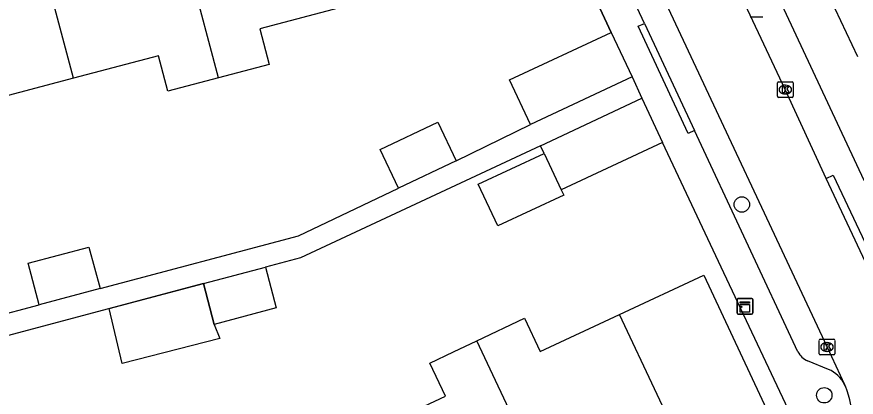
# Model space of a CAD drawing. Extents: x 162880 to 165536, y 384011 to 385179.
# Drawn here: x 163845.3 to 163898.7, y 384340.6 to 384364.8 of the extents above; entities that cross this region are included whole.
import ezdxf

# ---------------------------------------------------------------- set-up
doc = ezdxf.new("R2010")
doc.units = 0
for name, color, linetype in [('IMGEO_Boom', 7, 'Continuous'), ('IMGEO_Kast', 7, 'Continuous'), ('IMGEO_Kolk', 7, 'Continuous'), ('IMGEO_Lichtpunt', 7, 'Continuous'), ('IMGEO_Muur', 7, 'Continuous'), ('IMGEO_Pand', 7, 'Continuous'), ('IMGEO_Pand_vergunning_verleend', 7, 'Continuous'), ('IMGEO_Rijbaan_lokaal_gesloten', 7, 'Continuous'), ('IMGEO_Voetpad_open', 7, 'Continuous')]:
    doc.layers.add(name, color=color, linetype=linetype)

msp = doc.modelspace()

# ---------------------------------------------------------------- linework, layer by layer
at = {"layer": 'IMGEO_Boom'}
for centre in [(163891.397, 384352.867), (163896.634, 384340.736)]:
    msp.add_circle(centre, 0.489, dxfattribs=at)
at = {"layer": 'IMGEO_Kast'}
for p, q in [((163891.095, 384345.972), (163891.095, 384346.813)), ((163891.095, 384346.813), (163891.095, 384345.972)), ((163891.17, 384346.897), (163892.011, 384346.897)), ((163892.011, 384346.897), (163891.17, 384346.897)), ((163892.095, 384346.822), (163892.095, 384345.981)), ((163892.095, 384345.981), (163892.095, 384346.822)), ((163892.02, 384345.897), (163891.179, 384345.897)), ((163891.179, 384345.897), (163892.02, 384345.897))]:
    msp.add_line(p, q, dxfattribs=at)
for points in [[(163891.29, 384346.687), (163891.89, 384346.687), (163891.89, 384346.602), (163891.29, 384346.602), (163891.29, 384346.687)], [(163891.29, 384346.512), (163891.89, 384346.512), (163891.89, 384346.023), (163891.29, 384346.023), (163891.29, 384346.512)]]:
    msp.add_lwpolyline(points, dxfattribs=at)
msp.add_circle((163891.374, 384346.361), 0.0377, dxfattribs=at)
for centre, start, end in [((163891.173, 384346.819), 92.4484, 184.2845), ((163891.173, 384346.819), 92.4484, 184.2845), ((163892.017, 384346.819), 2.4484, 94.2845), ((163892.017, 384346.819), 2.4484, 94.2845), ((163891.173, 384345.975), 182.4484, 274.2845), ((163891.173, 384345.975), 182.4484, 274.2845), ((163892.017, 384345.975), 272.4484, 4.2845), ((163892.017, 384345.975), 272.4484, 4.2845)]:
    msp.add_arc(centre, 0.0779, start, end, dxfattribs=at)
at = {"layer": 'IMGEO_Kolk'}
for p, q in [((163893.659, 384359.746), (163893.659, 384360.598)), ((163893.734, 384360.672), (163894.586, 384360.672)), ((163894.147, 384360.452), (163894.172, 384360.452)), ((163894.66, 384360.598), (163894.66, 384359.746)), ((163894.17, 384359.892), (163894.145, 384359.892)), ((163894.586, 384359.672), (163893.734, 384359.672)), ((163896.382, 384344.304), (163897.234, 384344.304)), ((163896.307, 384343.378), (163896.307, 384344.23)), ((163896.795, 384344.084), (163896.82, 384344.084)), ((163897.308, 384344.23), (163897.308, 384343.378)), ((163897.234, 384343.304), (163896.382, 384343.304)), ((163896.818, 384343.524), (163896.793, 384343.524))]:
    msp.add_line(p, q, dxfattribs=at)
for points in [[(163893.659, 384359.746), (163893.659, 384360.598)], [(163893.734, 384360.672), (163894.586, 384360.672)], [(163893.98, 384360.372), (163894.103, 384360.372), (163894.103, 384360.221), (163894.233, 384360.372), (163894.397, 384360.372), (163894.251, 384360.221), (163894.404, 384359.972), (163894.252, 384359.972), (163894.167, 384360.136), (163894.103, 384360.069), (163894.103, 384359.972), (163893.98, 384359.972), (163893.98, 384360.372)], [(163894.66, 384360.598), (163894.66, 384359.746)], [(163894.586, 384359.672), (163893.734, 384359.672)], [(163896.382, 384344.304), (163897.234, 384344.304)], [(163896.307, 384343.378), (163896.307, 384344.23)], [(163896.628, 384344.004), (163896.751, 384344.004), (163896.751, 384343.853), (163896.881, 384344.004), (163897.045, 384344.004), (163896.899, 384343.853), (163897.052, 384343.604), (163896.9, 384343.604), (163896.815, 384343.768), (163896.751, 384343.701), (163896.751, 384343.604), (163896.628, 384343.604), (163896.628, 384344.004)], [(163897.308, 384344.23), (163897.308, 384343.378)], [(163897.234, 384343.304), (163896.382, 384343.304)]]:
    msp.add_lwpolyline(points, dxfattribs=at)
for centre, start, end in [((163893.736, 384360.596), 91.552, 178.448), ((163893.736, 384360.596), 91.552, 178.448), ((163894.584, 384360.596), 1.552, 88.448), ((163894.584, 384360.596), 1.552, 88.448), ((163893.736, 384359.748), 181.552, 268.448), ((163893.736, 384359.748), 181.552, 268.448), ((163894.584, 384359.748), 271.552, 358.448), ((163894.584, 384359.748), 271.552, 358.448), ((163896.384, 384344.228), 91.552, 178.448), ((163896.384, 384344.228), 91.552, 178.448), ((163897.232, 384344.228), 1.552, 88.448), ((163897.232, 384344.228), 1.552, 88.448), ((163896.384, 384343.38), 181.552, 268.448), ((163896.384, 384343.38), 181.552, 268.448), ((163897.232, 384343.38), 271.552, 358.448), ((163897.232, 384343.38), 271.552, 358.448)]:
    msp.add_arc(centre, 0.0765, start, end, dxfattribs=at)
for centre, major_axis, ratio, start_param, end_param in [((163894.146, 384360.172), (-0.387, 0.002), 0.722429, 4.712389, 7.853982), ((163894.171, 384360.172), (-0.39, 0.002), 0.717154, 1.570796, 4.712389), ((163896.794, 384343.804), (-0.387, 0.002), 0.722429, 4.712389, 7.853982), ((163896.819, 384343.804), (-0.39, 0.002), 0.717154, 1.570796, 4.712389)]:
    msp.add_ellipse(centre, major_axis=major_axis, ratio=ratio, start_param=start_param, end_param=end_param, dxfattribs=at)
at = {"layer": 'IMGEO_Lichtpunt'}
msp.add_line((163891.921, 384364.801), (163892.729, 384364.801), dxfattribs=at)
msp.add_line((163891.921, 384364.801), (163892.729, 384364.801), dxfattribs=at)
at = {"layer": 'IMGEO_Muur'}
for points in [[(163880.548, 384369.283), (163883.096, 384363.799)], [(163890.087, 384348.891), (163886.367, 384356.8)]]:
    msp.add_lwpolyline(points, dxfattribs=at)
at = {"layer": 'IMGEO_Pand'}
for points in [[(163848.944, 384360.897), (163846.054, 384371.801)], [(163858.155, 384360.919), (163856.396, 384367.552)], [(163898.775, 384362.244), (163896.973, 384366.095), (163897.517, 384366.35), (163896.893, 384367.685)], [(163866.155, 384365.453), (163860.788, 384364.025), (163861.383, 384361.772), (163858.155, 384360.919)], [(163877.973, 384357.957), (163876.646, 384360.783), (163883.096, 384363.799)], [(163883.096, 384363.799), (163884.423, 384360.973)], [(163858.155, 384360.919), (163856.549, 384360.495), (163854.934, 384360.069), (163854.339, 384362.322), (163848.944, 384360.897)], [(163848.944, 384360.897), (163843.411, 384359.436)], [(163884.423, 384360.973), (163877.973, 384357.957)], [(163878.614, 384356.605), (163885.055, 384359.617)], [(163885.055, 384359.617), (163886.367, 384356.8)], [(163869.597, 384353.894), (163868.43, 384356.352), (163872.091, 384358.091), (163873.259, 384355.633)], [(163878.848, 384356.103), (163878.614, 384356.605)], [(163886.367, 384356.8), (163879.926, 384353.788)], [(163879.926, 384353.788), (163880.083, 384353.451), (163875.891, 384351.499), (163874.656, 384354.151), (163878.848, 384356.103)], [(163878.848, 384356.103), (163879.926, 384353.788)], [(163873.259, 384355.633), (163869.597, 384353.894)], [(163846.774, 384346.497), (163846.073, 384349.131), (163849.929, 384350.156), (163850.629, 384347.522)], [(163857.193, 384347.833), (163861.138, 384348.883)], [(163861.138, 384348.883), (163861.827, 384346.296), (163857.881, 384345.245), (163857.193, 384347.833)], [(163883.635, 384345.871), (163888.982, 384348.374), (163893.752, 384338.19), (163888.413, 384335.69)], [(163850.629, 384347.522), (163846.774, 384346.497)], [(163874.574, 384344.201), (163877.603, 384345.631), (163878.595, 384343.511), (163883.635, 384345.871)], [(163888.413, 384335.69), (163883.635, 384345.871)], [(163867.481, 384338.294), (163872.569, 384340.676), (163871.581, 384342.787), (163873.082, 384343.496), (163874.574, 384344.201)], [(163877.472, 384338.021), (163874.574, 384344.201)]]:
    msp.add_lwpolyline(points, dxfattribs=at)
at = {"layer": 'IMGEO_Pand_vergunning_verleend'}
msp.add_lwpolyline([(163851.202, 384346.248), (163857.193, 384347.833), (163857.889, 384345.232), (163858.237, 384344.356), (163852.034, 384342.761), (163851.202, 384346.248)], dxfattribs=at)
at = {"layer": 'IMGEO_Rijbaan_lokaal_gesloten'}
for points in [[(163878.863, 384382.25), (163880.258, 384379.21), (163886.551, 384365.716), (163896.81, 384343.804), (163897.929, 384341.424)], [(163896.753, 384354.528), (163894.159, 384360.171), (163886.822, 384375.777)], [(163900.594, 384346.351), (163896.753, 384354.528)], [(163897.98, 384341.316), (163897.929, 384341.424)]]:
    msp.add_lwpolyline(points, dxfattribs=at)
msp.add_arc((163891.953, 384338.895), 6.495, 338.7146, 21.8849, dxfattribs=at)
at = {"layer": 'IMGEO_Voetpad_open'}
for points in [[(163855.833, 384446.756), (163856.489, 384445.365), (163879.872, 384395.646), (163899.152, 384354.419), (163903.1, 384352.953), (163905.674, 384354.206), (163909.593, 384345.84)], [(163883.096, 384363.799), (163880.548, 384369.283), (163875.505, 384380.136)], [(163885.219, 384364.381), (163878.436, 384378.881)], [(163888.396, 384357.575), (163887.99, 384357.382), (163884.808, 384364.193), (163885.219, 384364.381)], [(163885.219, 384364.381), (163888.396, 384357.575)], [(163884.423, 384360.973), (163885.055, 384359.617)], [(163873.259, 384355.633), (163877.973, 384357.957)], [(163894.957, 384343.498), (163888.396, 384357.575)], [(163878.614, 384356.605), (163863.373, 384349.478), (163861.138, 384348.883)], [(163895.057, 384338.324), (163890.087, 384348.891), (163886.367, 384356.8)], [(163896.753, 384354.528), (163897.205, 384354.74), (163901.045, 384346.563), (163900.594, 384346.351)], [(163850.629, 384347.522), (163863.24, 384350.875), (163869.597, 384353.894)], [(163857.193, 384347.833), (163844.072, 384344.341), (163843.714, 384345.683), (163846.774, 384346.497)], [(163896.91, 384342.38), (163895.573, 384342.928)]]:
    msp.add_lwpolyline(points, dxfattribs=at)
for centre, radius, start, end in [((163896.086, 384344.1), 1.28, 208.0763, 246.366), ((163896.109, 384340.505), 2.039, 26.7848, 66.8692)]:
    msp.add_arc(centre, radius, start, end, dxfattribs=at)

doc.saveas('drawing.dxf')
